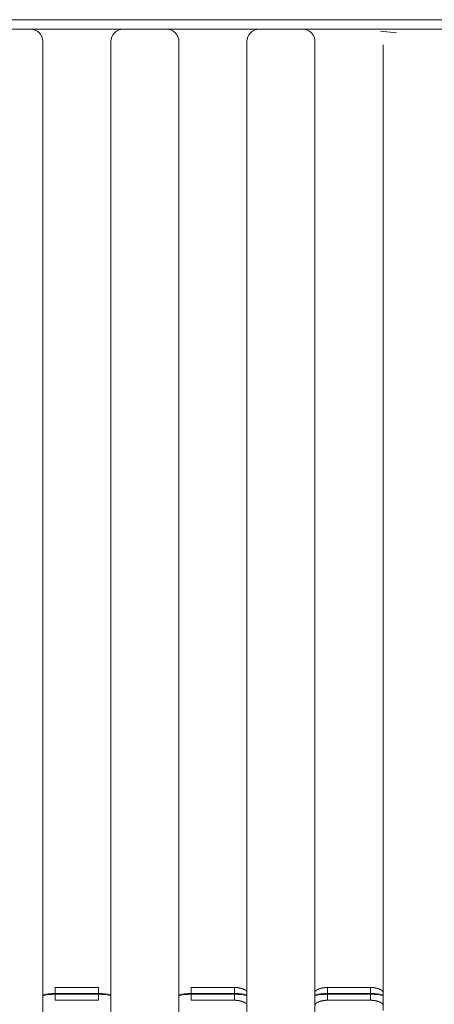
# Model space of a CAD drawing. Header units: millimetres. Extents: x 25069 to 61396, y 8621 to 21558.
# Tile 347 of 656: x 38328 to 38361, y 15900 to 15979. Entities that reach past the tile are written whole.
import ezdxf

# ---------------------------------------------------------------- set-up
doc = ezdxf.new("R2010")
doc.units = ezdxf.units.MM
doc.layers.add('10', color=7, linetype='Continuous')

msp = doc.modelspace()

# ---------------------------------------------------------------- linework, layer by layer
at = {"layer": '10', "color": 7, "linetype": 'Continuous', "lineweight": 18}
for p, q in [((38257.247, 15979.396), (38396.851, 15979.396)), ((38325.299, 15978.632), (38328.799, 15978.632)), ((38328.799, 15978.632), (38330.799, 15978.632)), ((38330.799, 15978.632), (38334.299, 15978.632)), ((38334.299, 15978.632), (38336.299, 15978.632)), ((38336.299, 15978.632), (38339.799, 15978.632)), ((38339.799, 15978.632), (38341.799, 15978.632)), ((38341.799, 15978.632), (38345.299, 15978.632)), ((38345.299, 15978.632), (38347.299, 15978.632)), ((38347.299, 15978.632), (38350.799, 15978.632)), ((38350.799, 15978.632), (38352.799, 15978.632)), ((38352.799, 15978.632), (38356.299, 15978.632)), ((38356.299, 15978.632), (38357.39, 15978.632)), ((38357.39, 15978.632), (38392.466, 15978.632)), ((38329.799, 15970.632), (38329.799, 15897.865)), ((38335.299, 15897.987), (38335.299, 15970.632)), ((38340.799, 15970.632), (38340.799, 15898.1)), ((38346.299, 15898.469), (38346.299, 15970.632)), ((38351.799, 15970.632), (38351.799, 15898.701)), ((38357.299, 15899.335), (38357.299, 15970.632)), ((38330.799, 15901.199), (38334.299, 15901.199)), ((38341.799, 15901.199), (38345.299, 15901.199)), ((38352.799, 15901.199), (38356.299, 15901.199)), ((38334.299, 15900.716), (38330.799, 15900.716)), ((38330.799, 15900.647), (38330.799, 15900.164)), ((38330.799, 15900.647), (38334.299, 15900.647)), ((38334.299, 15900.647), (38334.299, 15900.164)), ((38345.299, 15900.716), (38341.797, 15900.716)), ((38341.799, 15900.647), (38341.799, 15900.164)), ((38341.799, 15900.647), (38345.299, 15900.647)), ((38345.299, 15900.647), (38345.299, 15900.164)), ((38356.299, 15900.716), (38352.797, 15900.716)), ((38352.799, 15900.647), (38352.799, 15900.164)), ((38352.799, 15900.647), (38356.299, 15900.647)), ((38356.299, 15900.647), (38356.299, 15900.164)), ((38334.299, 15900.164), (38330.799, 15900.164)), ((38345.299, 15900.164), (38341.799, 15900.164)), ((38356.299, 15900.164), (38352.799, 15900.164))]:
    msp.add_line(p, q, dxfattribs=at)
at = {"layer": '10', "color": 7, "linetype": 'Continuous', "lineweight": 13}
for p, q in [((38330.799, 15978.632), (38334.299, 15978.632)), ((38341.799, 15978.632), (38345.299, 15978.632)), ((38352.799, 15978.632), (38356.299, 15978.632)), ((38358.396, 15978.342), (38357.098, 15978.477)), ((38329.799, 15900.8), (38329.799, 15977.632)), ((38335.299, 15977.632), (38335.299, 15900.8)), ((38340.799, 15900.8), (38340.799, 15977.632)), ((38346.299, 15977.632), (38346.299, 15900.8)), ((38351.799, 15900.8), (38351.799, 15977.632)), ((38357.299, 15977.374), (38357.299, 15900.8))]:
    msp.add_line(p, q, dxfattribs=at)
at = {"layer": '10', "color": 7, "linetype": 'Continuous', "lineweight": 18}
for centre, start, end in [((38328.799, 15977.632), 0, 90), ((38336.299, 15977.632), 90, 180), ((38339.799, 15977.632), 0, 90), ((38347.299, 15977.632), 90, 180), ((38350.799, 15977.632), 0, 90)]:
    msp.add_arc(centre, 1, start, end, dxfattribs=at)
for points, knots in [([(38329.799, 15977.632), (38329.799, 15977.632), (38329.799, 15977.621), (38329.799, 15977.592), (38329.799, 15977.586), (38329.799, 15977.572), (38329.799, 15977.548), (38329.799, 15977.519), (38329.799, 15977.452), (38329.799, 15977.34), (38329.799, 15977.187), (38329.799, 15977.055), (38329.799, 15977.009), (38329.799, 15976.934), (38329.799, 15976.909), (38329.799, 15976.857), (38329.799, 15976.831), (38329.799, 15976.695), (38329.799, 15976.46), (38329.799, 15976.189), (38329.799, 15975.899), (38329.799, 15975.746), (38329.799, 15975.419), (38329.799, 15975.249), (38329.799, 15974.896), (38329.799, 15974.53), (38329.799, 15974.138), (38329.799, 15973.885), (38329.799, 15973.834), (38329.799, 15973.732), (38329.799, 15973.68), (38329.799, 15973.523), (38329.799, 15973.418), (38329.799, 15973.101), (38329.799, 15972.671), (38329.799, 15972.229), (38329.799, 15971.893), (38329.799, 15971.78), (38329.799, 15971.61), (38329.799, 15971.553), (38329.799, 15971.438), (38329.799, 15971.381), (38329.799, 15971.094), (38329.799, 15970.863), (38329.799, 15970.632)], [0, 0, 0, 0, 0.0625, 0.0625, 0.078125, 0.078125, 0.09375, 0.125, 0.125, 0.1875, 0.25, 0.25, 0.28125, 0.28125, 0.296875, 0.296875, 0.3125, 0.3125, 0.375, 0.4375, 0.4375, 0.5, 0.5, 0.5625, 0.5625, 0.625, 0.6875, 0.6875, 0.703125, 0.703125, 0.71875, 0.71875, 0.75, 0.75, 0.8125, 0.875, 0.875, 0.90625, 0.90625, 0.921875, 0.921875, 0.9375, 0.9375, 1, 1, 1, 1]), ([(38335.299, 15970.632), (38335.299, 15970.864), (38335.299, 15971.095), (38335.299, 15971.383), (38335.299, 15971.44), (38335.299, 15971.555), (38335.299, 15971.727), (38335.299, 15971.896), (38335.299, 15972.233), (38335.299, 15972.676), (38335.299, 15973.107), (38335.299, 15973.425), (38335.299, 15973.53), (38335.299, 15973.687), (38335.299, 15973.739), (38335.299, 15973.842), (38335.299, 15973.893), (38335.299, 15974.146), (38335.299, 15974.342), (38335.299, 15974.721), (38335.299, 15974.904), (38335.299, 15975.256), (38335.299, 15975.426), (38335.299, 15975.752), (38335.299, 15975.906), (38335.299, 15976.195), (38335.299, 15976.466), (38335.299, 15976.7), (38335.299, 15976.835), (38335.299, 15976.861), (38335.299, 15976.913), (38335.299, 15976.938), (38335.299, 15977.012), (38335.299, 15977.058), (38335.299, 15977.189), (38335.299, 15977.342), (38335.299, 15977.453), (38335.299, 15977.519), (38335.299, 15977.539), (38335.299, 15977.564), (38335.299, 15977.572), (38335.299, 15977.586), (38335.299, 15977.593), (38335.299, 15977.621), (38335.299, 15977.632), (38335.299, 15977.632)], [0, 0, 0, 0, 0.062514, 0.062514, 0.078142, 0.078142, 0.09377, 0.125027, 0.125027, 0.187541, 0.250054, 0.250054, 0.281311, 0.281311, 0.29694, 0.29694, 0.312568, 0.312568, 0.375082, 0.375082, 0.437595, 0.437595, 0.500109, 0.500109, 0.562623, 0.562623, 0.625136, 0.68765, 0.68765, 0.703278, 0.703278, 0.718907, 0.718907, 0.750163, 0.750163, 0.812677, 0.875191, 0.875191, 0.906448, 0.906448, 0.922076, 0.922076, 0.937704, 0.937704, 1, 1, 1, 1]), ([(38340.799, 15977.632), (38340.799, 15977.632), (38340.799, 15977.621), (38340.799, 15977.593), (38340.799, 15977.586), (38340.799, 15977.572), (38340.799, 15977.549), (38340.799, 15977.52), (38340.799, 15977.454), (38340.799, 15977.344), (38340.799, 15977.191), (38340.799, 15977.061), (38340.799, 15977.015), (38340.799, 15976.941), (38340.799, 15976.916), (38340.799, 15976.865), (38340.799, 15976.838), (38340.799, 15976.704), (38340.799, 15976.471), (38340.799, 15976.201), (38340.799, 15975.912), (38340.799, 15975.759), (38340.799, 15975.433), (38340.799, 15975.264), (38340.799, 15974.911), (38340.799, 15974.728), (38340.799, 15974.349), (38340.799, 15974.153), (38340.799, 15973.9), (38340.799, 15973.849), (38340.799, 15973.746), (38340.799, 15973.693), (38340.799, 15973.537), (38340.799, 15973.431), (38340.799, 15973.113), (38340.799, 15972.682), (38340.799, 15972.237), (38340.799, 15971.9), (38340.799, 15971.786), (38340.799, 15971.615), (38340.799, 15971.557), (38340.799, 15971.442), (38340.799, 15971.385), (38340.799, 15971.096), (38340.799, 15970.864), (38340.799, 15970.632)], [0, 0, 0, 0, 0.0625, 0.0625, 0.078125, 0.078125, 0.09375, 0.125, 0.125, 0.1875, 0.25, 0.25, 0.28125, 0.28125, 0.296875, 0.296875, 0.3125, 0.3125, 0.375, 0.4375, 0.4375, 0.5, 0.5, 0.5625, 0.5625, 0.625, 0.625, 0.6875, 0.6875, 0.703125, 0.703125, 0.71875, 0.71875, 0.75, 0.75, 0.8125, 0.875, 0.875, 0.90625, 0.90625, 0.921875, 0.921875, 0.9375, 0.9375, 1, 1, 1, 1]), ([(38346.299, 15970.632), (38346.299, 15970.866), (38346.299, 15971.1), (38346.299, 15971.449), (38346.299, 15971.566), (38346.299, 15971.796), (38346.299, 15971.911), (38346.299, 15972.251), (38346.299, 15972.698), (38346.299, 15973.132), (38346.299, 15973.452), (38346.299, 15973.557), (38346.299, 15973.715), (38346.299, 15973.767), (38346.299, 15973.871), (38346.299, 15973.922), (38346.299, 15974.176), (38346.299, 15974.373), (38346.299, 15974.752), (38346.299, 15974.935), (38346.299, 15975.287), (38346.299, 15975.456), (38346.299, 15975.78), (38346.299, 15975.933), (38346.299, 15976.219), (38346.299, 15976.487), (38346.299, 15976.718), (38346.299, 15976.851), (38346.299, 15976.877), (38346.299, 15976.928), (38346.299, 15976.953), (38346.299, 15977.025), (38346.299, 15977.071), (38346.299, 15977.199), (38346.299, 15977.274), (38346.299, 15977.403), (38346.299, 15977.457), (38346.299, 15977.544), (38346.299, 15977.577), (38346.299, 15977.61), (38346.299, 15977.618), (38346.299, 15977.629), (38346.299, 15977.632), (38346.299, 15977.632)], [0, 0, 0, 0, 0.062518, 0.062518, 0.093776, 0.093776, 0.125035, 0.125035, 0.187553, 0.25007, 0.25007, 0.281329, 0.281329, 0.296958, 0.296958, 0.312588, 0.312588, 0.375105, 0.375105, 0.437623, 0.437623, 0.50014, 0.50014, 0.562658, 0.562658, 0.625175, 0.687693, 0.687693, 0.703322, 0.703322, 0.718951, 0.718951, 0.75021, 0.75021, 0.812728, 0.812728, 0.875245, 0.875245, 0.937763, 0.937763, 0.969021, 0.969021, 1, 1, 1, 1]), ([(38351.799, 15977.632), (38351.799, 15977.632), (38351.799, 15977.629), (38351.799, 15977.621), (38351.799, 15977.618), (38351.799, 15977.61), (38351.799, 15977.605), (38351.799, 15977.578), (38351.799, 15977.545), (38351.799, 15977.459), (38351.799, 15977.406), (38351.799, 15977.278), (38351.799, 15977.204), (38351.799, 15977.097), (38351.799, 15977.075), (38351.799, 15977.03), (38351.799, 15977.007), (38351.799, 15976.935), (38351.799, 15976.884), (38351.799, 15976.726), (38351.799, 15976.497), (38351.799, 15976.231), (38351.799, 15975.946), (38351.799, 15975.794), (38351.799, 15975.471), (38351.799, 15975.302), (38351.799, 15974.95), (38351.799, 15974.768), (38351.799, 15974.389), (38351.799, 15974.192), (38351.799, 15973.937), (38351.799, 15973.886), (38351.799, 15973.782), (38351.799, 15973.73), (38351.799, 15973.572), (38351.799, 15973.466), (38351.799, 15973.145), (38351.799, 15972.71), (38351.799, 15972.26), (38351.799, 15971.918), (38351.799, 15971.803), (38351.799, 15971.629), (38351.799, 15971.57), (38351.799, 15971.453), (38351.799, 15971.395), (38351.799, 15971.103), (38351.799, 15970.868), (38351.799, 15970.632)], [0, 0, 0, 0, 0.03125, 0.03125, 0.046875, 0.046875, 0.0625, 0.0625, 0.125, 0.125, 0.1875, 0.1875, 0.25, 0.25, 0.265625, 0.265625, 0.28125, 0.28125, 0.3125, 0.3125, 0.375, 0.4375, 0.4375, 0.5, 0.5, 0.5625, 0.5625, 0.625, 0.625, 0.6875, 0.6875, 0.703125, 0.703125, 0.71875, 0.71875, 0.75, 0.75, 0.8125, 0.875, 0.875, 0.90625, 0.90625, 0.921875, 0.921875, 0.9375, 0.9375, 1, 1, 1, 1]), ([(38357.299, 15970.632), (38357.299, 15970.681), (38357.299, 15970.73), (38357.299, 15970.828), (38357.299, 15970.975), (38357.299, 15971.121), (38357.299, 15971.411), (38357.299, 15971.795), (38357.299, 15972.361), (38357.299, 15972.732), (38357.299, 15972.962), (38357.299, 15973.008), (38357.299, 15973.099), (38357.299, 15973.235), (38357.299, 15973.369), (38357.299, 15973.632), (38357.299, 15973.976), (38357.299, 15974.466), (38357.299, 15974.776), (38357.299, 15975.078), (38357.299, 15975.223), (38357.299, 15975.501), (38357.299, 15975.767), (38357.299, 15976.01), (38357.299, 15976.184), (38357.299, 15976.24), (38357.299, 15976.35), (38357.299, 15976.404), (38357.299, 15976.559), (38357.299, 15976.656), (38357.299, 15976.835), (38357.299, 15977.001), (38357.299, 15977.209), (38357.299, 15977.322), (38357.299, 15977.372)], [0, 0, 0, 0, 0.015625, 0.015625, 0.03125, 0.0625, 0.0625, 0.125, 0.1875, 0.25, 0.25, 0.265625, 0.265625, 0.28125, 0.3125, 0.3125, 0.375, 0.4375, 0.5, 0.5, 0.5625, 0.5625, 0.625, 0.6875, 0.6875, 0.71875, 0.71875, 0.75, 0.75, 0.8125, 0.8125, 0.875, 0.9375, 1, 1, 1, 1]), ([(38341.799, 15901.199), (38341.799, 15901.038), (38341.799, 15900.877), (38341.799, 15900.716), (38341.799, 15900.716), (38341.799, 15900.716)], [0, 0, 0, 0, 0.999963, 0.999963, 1, 1, 1, 1]), ([(38345.299, 15901.199), (38345.304, 15901.199), (38345.314, 15901.199), (38345.329, 15901.199), (38345.344, 15901.199), (38345.36, 15901.199), (38345.375, 15901.198), (38345.391, 15901.198), (38345.407, 15901.197), (38345.423, 15901.196), (38345.439, 15901.195), (38345.455, 15901.193), (38345.471, 15901.192), (38345.488, 15901.191), (38345.504, 15901.189), (38345.521, 15901.187), (38345.538, 15901.185), (38345.555, 15901.183), (38345.572, 15901.181), (38345.588, 15901.178), (38345.606, 15901.176), (38345.623, 15901.173), (38345.64, 15901.17), (38345.657, 15901.167), (38345.674, 15901.164), (38345.691, 15901.161), (38345.709, 15901.157), (38345.726, 15901.154), (38345.743, 15901.15), (38345.76, 15901.146), (38345.778, 15901.142), (38345.795, 15901.138), (38345.812, 15901.133), (38345.829, 15901.129), (38345.846, 15901.124), (38345.863, 15901.12), (38345.88, 15901.115), (38345.896, 15901.11), (38345.913, 15901.104), (38345.929, 15901.099), (38345.945, 15901.093), (38345.961, 15901.088), (38345.977, 15901.082), (38345.993, 15901.076), (38346.009, 15901.07), (38346.024, 15901.064), (38346.039, 15901.057), (38346.054, 15901.051), (38346.068, 15901.044), (38346.082, 15901.037), (38346.096, 15901.03), (38346.11, 15901.023), (38346.123, 15901.016), (38346.136, 15901.009), (38346.149, 15901.001), (38346.161, 15900.993), (38346.173, 15900.985), (38346.184, 15900.977), (38346.195, 15900.969), (38346.206, 15900.961), (38346.216, 15900.952), (38346.225, 15900.944), (38346.234, 15900.935), (38346.243, 15900.926), (38346.251, 15900.917), (38346.258, 15900.908), (38346.265, 15900.899), (38346.271, 15900.889), (38346.277, 15900.88), (38346.282, 15900.87), (38346.287, 15900.86), (38346.29, 15900.85), (38346.294, 15900.84), (38346.296, 15900.829), (38346.298, 15900.819), (38346.299, 15900.808), (38346.299, 15900.801), (38346.299, 15900.797)], [0, 0, 0, 0, 0.009151, 0.018401, 0.027753, 0.037205, 0.046761, 0.056419, 0.066181, 0.076048, 0.08602, 0.096098, 0.106283, 0.116576, 0.126976, 0.137485, 0.148103, 0.158831, 0.16967, 0.180619, 0.19168, 0.202853, 0.214138, 0.225536, 0.237047, 0.248672, 0.260412, 0.272266, 0.284235, 0.29632, 0.30852, 0.320837, 0.333271, 0.345821, 0.358489, 0.371274, 0.384178, 0.3972, 0.41034, 0.4236, 0.436979, 0.450477, 0.464095, 0.477833, 0.491692, 0.505671, 0.519771, 0.533992, 0.548334, 0.562798, 0.577384, 0.592092, 0.606922, 0.621875, 0.63695, 0.652148, 0.667469, 0.682913, 0.698481, 0.714173, 0.729988, 0.745927, 0.761991, 0.778178, 0.794491, 0.810927, 0.827489, 0.844176, 0.860987, 0.877924, 0.894986, 0.912174, 0.929487, 0.946927, 0.964492, 0.982183, 1, 1, 1, 1]), ([(38351.799, 15900.797), (38351.799, 15900.799), (38351.799, 15900.804), (38351.8, 15900.81), (38351.8, 15900.816), (38351.801, 15900.822), (38351.802, 15900.828), (38351.803, 15900.834), (38351.805, 15900.839), (38351.806, 15900.845), (38351.808, 15900.851), (38351.81, 15900.857), (38351.813, 15900.862), (38351.815, 15900.868), (38351.818, 15900.874), (38351.821, 15900.879), (38351.824, 15900.885), (38351.828, 15900.89), (38351.831, 15900.896), (38351.835, 15900.901), (38351.839, 15900.906), (38351.843, 15900.911), (38351.847, 15900.917), (38351.852, 15900.922), (38351.856, 15900.927), (38351.861, 15900.932), (38351.866, 15900.937), (38351.871, 15900.942), (38351.876, 15900.947), (38351.882, 15900.952), (38351.887, 15900.957), (38351.893, 15900.961), (38351.899, 15900.966), (38351.905, 15900.971), (38351.911, 15900.975), (38351.918, 15900.98), (38351.924, 15900.984), (38351.931, 15900.989), (38351.938, 15900.993), (38351.945, 15900.998), (38351.952, 15901.002), (38351.959, 15901.006), (38351.966, 15901.011), (38351.973, 15901.015), (38351.981, 15901.019), (38351.988, 15901.023), (38351.996, 15901.027), (38352.004, 15901.031), (38352.012, 15901.035), (38352.02, 15901.039), (38352.028, 15901.043), (38352.036, 15901.047), (38352.044, 15901.051), (38352.053, 15901.054), (38352.061, 15901.058), (38352.07, 15901.062), (38352.078, 15901.065), (38352.087, 15901.069), (38352.096, 15901.072), (38352.105, 15901.076), (38352.113, 15901.079), (38352.122, 15901.083), (38352.131, 15901.086), (38352.141, 15901.089), (38352.15, 15901.092), (38352.159, 15901.096), (38352.168, 15901.099), (38352.177, 15901.102), (38352.187, 15901.105), (38352.196, 15901.108), (38352.206, 15901.111), (38352.215, 15901.113), (38352.225, 15901.116), (38352.234, 15901.119), (38352.244, 15901.122), (38352.253, 15901.125), (38352.263, 15901.127), (38352.273, 15901.13), (38352.282, 15901.132), (38352.292, 15901.135), (38352.302, 15901.137), (38352.311, 15901.14), (38352.321, 15901.142), (38352.331, 15901.144), (38352.341, 15901.147), (38352.35, 15901.149), (38352.36, 15901.151), (38352.37, 15901.153), (38352.38, 15901.155), (38352.39, 15901.157), (38352.399, 15901.159), (38352.409, 15901.161), (38352.419, 15901.163), (38352.429, 15901.165), (38352.439, 15901.167), (38352.448, 15901.168), (38352.458, 15901.17), (38352.468, 15901.172), (38352.478, 15901.173), (38352.487, 15901.175), (38352.497, 15901.176), (38352.507, 15901.178), (38352.516, 15901.179), (38352.526, 15901.181), (38352.536, 15901.182), (38352.545, 15901.183), (38352.555, 15901.184), (38352.564, 15901.186), (38352.574, 15901.187), (38352.583, 15901.188), (38352.593, 15901.189), (38352.602, 15901.19), (38352.612, 15901.191), (38352.621, 15901.192), (38352.63, 15901.192), (38352.64, 15901.193), (38352.649, 15901.194), (38352.658, 15901.195), (38352.667, 15901.195), (38352.676, 15901.196), (38352.685, 15901.196), (38352.694, 15901.197), (38352.703, 15901.197), (38352.712, 15901.198), (38352.721, 15901.198), (38352.73, 15901.198), (38352.739, 15901.199), (38352.748, 15901.199), (38352.756, 15901.199), (38352.765, 15901.199), (38352.774, 15901.199), (38352.782, 15901.199), (38352.791, 15901.199), (38352.796, 15901.199), (38352.799, 15901.199)], [0, 0, 0, 0, 0.010139, 0.020237, 0.030295, 0.040312, 0.050288, 0.060223, 0.070118, 0.079972, 0.089786, 0.099559, 0.109292, 0.118984, 0.128635, 0.138246, 0.147817, 0.157347, 0.166837, 0.176287, 0.185696, 0.195065, 0.204393, 0.213682, 0.22293, 0.232138, 0.241306, 0.250434, 0.259521, 0.268569, 0.277577, 0.286544, 0.295472, 0.304359, 0.313207, 0.322015, 0.330783, 0.339511, 0.3482, 0.356849, 0.365458, 0.374027, 0.382557, 0.391047, 0.399498, 0.407909, 0.416281, 0.424613, 0.432906, 0.44116, 0.449374, 0.457549, 0.465685, 0.473781, 0.481839, 0.489857, 0.497837, 0.505777, 0.513678, 0.521541, 0.529364, 0.537149, 0.544895, 0.552603, 0.560271, 0.567901, 0.575493, 0.583046, 0.59056, 0.598037, 0.605474, 0.612874, 0.620235, 0.627558, 0.634844, 0.642091, 0.6493, 0.656471, 0.663604, 0.670699, 0.677757, 0.684777, 0.691759, 0.698704, 0.705612, 0.712482, 0.719314, 0.72611, 0.732868, 0.739589, 0.746273, 0.752921, 0.759531, 0.766105, 0.772641, 0.779142, 0.785605, 0.792033, 0.798423, 0.804778, 0.811096, 0.817379, 0.823625, 0.829835, 0.83601, 0.842149, 0.848252, 0.85432, 0.860352, 0.866349, 0.872311, 0.878238, 0.88413, 0.889987, 0.895809, 0.901597, 0.90735, 0.913068, 0.918753, 0.924403, 0.930019, 0.935602, 0.941151, 0.946666, 0.952147, 0.957596, 0.963011, 0.968393, 0.973742, 0.979058, 0.984342, 0.989594, 0.994813, 1, 1, 1, 1]), ([(38352.799, 15901.199), (38352.799, 15901.038), (38352.799, 15900.877), (38352.799, 15900.716), (38352.799, 15900.716), (38352.799, 15900.716)], [0, 0, 0, 0, 0.999963, 0.999963, 1, 1, 1, 1]), ([(38356.299, 15901.199), (38356.304, 15901.199), (38356.314, 15901.199), (38356.329, 15901.199), (38356.344, 15901.199), (38356.36, 15901.199), (38356.375, 15901.198), (38356.391, 15901.198), (38356.407, 15901.197), (38356.423, 15901.196), (38356.439, 15901.195), (38356.455, 15901.193), (38356.471, 15901.192), (38356.488, 15901.191), (38356.504, 15901.189), (38356.521, 15901.187), (38356.538, 15901.185), (38356.555, 15901.183), (38356.572, 15901.181), (38356.588, 15901.178), (38356.606, 15901.176), (38356.623, 15901.173), (38356.64, 15901.17), (38356.657, 15901.167), (38356.674, 15901.164), (38356.691, 15901.161), (38356.709, 15901.157), (38356.726, 15901.154), (38356.743, 15901.15), (38356.76, 15901.146), (38356.778, 15901.142), (38356.795, 15901.138), (38356.812, 15901.133), (38356.829, 15901.129), (38356.846, 15901.124), (38356.863, 15901.12), (38356.88, 15901.115), (38356.896, 15901.11), (38356.913, 15901.104), (38356.929, 15901.099), (38356.945, 15901.093), (38356.961, 15901.088), (38356.977, 15901.082), (38356.993, 15901.076), (38357.009, 15901.07), (38357.024, 15901.064), (38357.039, 15901.057), (38357.054, 15901.051), (38357.068, 15901.044), (38357.082, 15901.037), (38357.096, 15901.03), (38357.11, 15901.023), (38357.123, 15901.016), (38357.136, 15901.009), (38357.149, 15901.001), (38357.161, 15900.993), (38357.173, 15900.985), (38357.184, 15900.977), (38357.195, 15900.969), (38357.206, 15900.961), (38357.216, 15900.952), (38357.225, 15900.944), (38357.234, 15900.935), (38357.243, 15900.926), (38357.251, 15900.917), (38357.258, 15900.908), (38357.265, 15900.899), (38357.271, 15900.889), (38357.277, 15900.88), (38357.282, 15900.87), (38357.287, 15900.86), (38357.29, 15900.85), (38357.294, 15900.84), (38357.296, 15900.829), (38357.298, 15900.819), (38357.299, 15900.808), (38357.299, 15900.801), (38357.299, 15900.797)], [0, 0, 0, 0, 0.009151, 0.018401, 0.027753, 0.037205, 0.046761, 0.056419, 0.066181, 0.076048, 0.08602, 0.096098, 0.106283, 0.116576, 0.126976, 0.137485, 0.148103, 0.158831, 0.16967, 0.180619, 0.19168, 0.202853, 0.214138, 0.225536, 0.237047, 0.248672, 0.260412, 0.272266, 0.284235, 0.29632, 0.30852, 0.320837, 0.333271, 0.345821, 0.358489, 0.371274, 0.384178, 0.3972, 0.41034, 0.4236, 0.436979, 0.450477, 0.464095, 0.477833, 0.491692, 0.505671, 0.519771, 0.533992, 0.548334, 0.562798, 0.577384, 0.592092, 0.606922, 0.621875, 0.63695, 0.652148, 0.667469, 0.682913, 0.698481, 0.714173, 0.729988, 0.745927, 0.761991, 0.778178, 0.794491, 0.810927, 0.827489, 0.844176, 0.860987, 0.877924, 0.894986, 0.912174, 0.929487, 0.946927, 0.964492, 0.982183, 1, 1, 1, 1]), ([(38346.299, 15899.762), (38346.299, 15899.766), (38346.299, 15899.773), (38346.298, 15899.784), (38346.296, 15899.794), (38346.294, 15899.804), (38346.29, 15899.815), (38346.287, 15899.825), (38346.282, 15899.835), (38346.277, 15899.844), (38346.271, 15899.854), (38346.265, 15899.863), (38346.258, 15899.873), (38346.251, 15899.882), (38346.243, 15899.891), (38346.234, 15899.9), (38346.225, 15899.909), (38346.216, 15899.917), (38346.206, 15899.926), (38346.195, 15899.934), (38346.184, 15899.942), (38346.173, 15899.95), (38346.161, 15899.958), (38346.149, 15899.966), (38346.136, 15899.973), (38346.123, 15899.981), (38346.11, 15899.988), (38346.096, 15899.995), (38346.082, 15900.002), (38346.068, 15900.009), (38346.054, 15900.016), (38346.039, 15900.022), (38346.024, 15900.028), (38346.009, 15900.035), (38345.993, 15900.041), (38345.977, 15900.047), (38345.961, 15900.053), (38345.945, 15900.058), (38345.929, 15900.064), (38345.913, 15900.069), (38345.896, 15900.074), (38345.88, 15900.079), (38345.863, 15900.084), (38345.846, 15900.089), (38345.829, 15900.094), (38345.812, 15900.098), (38345.795, 15900.102), (38345.778, 15900.107), (38345.76, 15900.111), (38345.743, 15900.115), (38345.726, 15900.118), (38345.709, 15900.122), (38345.691, 15900.125), (38345.674, 15900.129), (38345.657, 15900.132), (38345.64, 15900.135), (38345.623, 15900.138), (38345.606, 15900.14), (38345.588, 15900.143), (38345.572, 15900.145), (38345.555, 15900.148), (38345.538, 15900.15), (38345.521, 15900.152), (38345.504, 15900.154), (38345.488, 15900.155), (38345.471, 15900.157), (38345.455, 15900.158), (38345.439, 15900.159), (38345.423, 15900.161), (38345.407, 15900.161), (38345.391, 15900.162), (38345.375, 15900.163), (38345.36, 15900.163), (38345.344, 15900.164), (38345.329, 15900.164), (38345.314, 15900.164), (38345.304, 15900.164), (38345.299, 15900.164)], [0, 0, 0, 0, 0.017817, 0.035508, 0.053073, 0.070513, 0.087826, 0.105014, 0.122076, 0.139013, 0.155824, 0.172511, 0.189073, 0.205509, 0.221822, 0.238009, 0.254073, 0.270012, 0.285827, 0.301519, 0.317087, 0.332531, 0.347852, 0.36305, 0.378125, 0.393078, 0.407908, 0.422616, 0.437202, 0.451666, 0.466008, 0.480229, 0.494329, 0.508308, 0.522167, 0.535905, 0.549523, 0.563021, 0.5764, 0.58966, 0.6028, 0.615822, 0.628726, 0.641511, 0.654179, 0.666729, 0.679163, 0.69148, 0.70368, 0.715765, 0.727734, 0.739588, 0.751328, 0.762953, 0.774464, 0.785862, 0.797147, 0.80832, 0.819381, 0.83033, 0.841169, 0.851897, 0.862515, 0.873024, 0.883424, 0.893717, 0.903902, 0.91398, 0.923952, 0.933819, 0.943581, 0.953239, 0.962795, 0.972247, 0.981599, 0.990849, 1, 1, 1, 1]), ([(38352.799, 15900.164), (38352.796, 15900.164), (38352.791, 15900.164), (38352.782, 15900.164), (38352.774, 15900.164), (38352.765, 15900.164), (38352.756, 15900.164), (38352.748, 15900.164), (38352.739, 15900.163), (38352.73, 15900.163), (38352.721, 15900.163), (38352.712, 15900.163), (38352.703, 15900.162), (38352.694, 15900.162), (38352.685, 15900.161), (38352.676, 15900.161), (38352.667, 15900.16), (38352.658, 15900.159), (38352.649, 15900.159), (38352.64, 15900.158), (38352.63, 15900.157), (38352.621, 15900.156), (38352.612, 15900.155), (38352.602, 15900.154), (38352.593, 15900.153), (38352.583, 15900.152), (38352.574, 15900.151), (38352.564, 15900.15), (38352.555, 15900.149), (38352.545, 15900.148), (38352.536, 15900.147), (38352.526, 15900.145), (38352.516, 15900.144), (38352.507, 15900.143), (38352.497, 15900.141), (38352.487, 15900.14), (38352.478, 15900.138), (38352.468, 15900.136), (38352.458, 15900.135), (38352.448, 15900.133), (38352.439, 15900.131), (38352.429, 15900.13), (38352.419, 15900.128), (38352.409, 15900.126), (38352.399, 15900.124), (38352.39, 15900.122), (38352.38, 15900.12), (38352.37, 15900.118), (38352.36, 15900.116), (38352.35, 15900.114), (38352.341, 15900.111), (38352.331, 15900.109), (38352.321, 15900.107), (38352.311, 15900.104), (38352.302, 15900.102), (38352.292, 15900.1), (38352.282, 15900.097), (38352.273, 15900.094), (38352.263, 15900.092), (38352.253, 15900.089), (38352.244, 15900.087), (38352.234, 15900.084), (38352.225, 15900.081), (38352.215, 15900.078), (38352.206, 15900.075), (38352.196, 15900.072), (38352.187, 15900.069), (38352.177, 15900.066), (38352.168, 15900.063), (38352.159, 15900.06), (38352.15, 15900.057), (38352.141, 15900.054), (38352.131, 15900.051), (38352.122, 15900.047), (38352.113, 15900.044), (38352.105, 15900.041), (38352.096, 15900.037), (38352.087, 15900.034), (38352.078, 15900.03), (38352.07, 15900.026), (38352.061, 15900.023), (38352.053, 15900.019), (38352.044, 15900.015), (38352.036, 15900.012), (38352.028, 15900.008), (38352.02, 15900.004), (38352.012, 15900), (38352.004, 15899.996), (38351.996, 15899.992), (38351.988, 15899.988), (38351.981, 15899.984), (38351.973, 15899.98), (38351.966, 15899.975), (38351.959, 15899.971), (38351.952, 15899.967), (38351.945, 15899.963), (38351.938, 15899.958), (38351.931, 15899.954), (38351.924, 15899.949), (38351.918, 15899.945), (38351.911, 15899.94), (38351.905, 15899.935), (38351.899, 15899.931), (38351.893, 15899.926), (38351.887, 15899.921), (38351.882, 15899.916), (38351.876, 15899.912), (38351.871, 15899.907), (38351.866, 15899.902), (38351.861, 15899.897), (38351.856, 15899.892), (38351.852, 15899.886), (38351.847, 15899.881), (38351.843, 15899.876), (38351.839, 15899.871), (38351.835, 15899.866), (38351.831, 15899.86), (38351.828, 15899.855), (38351.824, 15899.849), (38351.821, 15899.844), (38351.818, 15899.838), (38351.815, 15899.833), (38351.813, 15899.827), (38351.81, 15899.821), (38351.808, 15899.816), (38351.806, 15899.81), (38351.805, 15899.804), (38351.803, 15899.798), (38351.802, 15899.792), (38351.801, 15899.786), (38351.8, 15899.78), (38351.8, 15899.774), (38351.799, 15899.768), (38351.799, 15899.764), (38351.799, 15899.762)], [0, 0, 0, 0, 0.005187, 0.010406, 0.015658, 0.020942, 0.026258, 0.031607, 0.036989, 0.042404, 0.047853, 0.053334, 0.058849, 0.064398, 0.069981, 0.075597, 0.081247, 0.086932, 0.09265, 0.098403, 0.104191, 0.110013, 0.11587, 0.121762, 0.127689, 0.133651, 0.139648, 0.14568, 0.151748, 0.157851, 0.16399, 0.170165, 0.176375, 0.182621, 0.188904, 0.195222, 0.201577, 0.207967, 0.214395, 0.220858, 0.227359, 0.233895, 0.240469, 0.247079, 0.253727, 0.260411, 0.267132, 0.27389, 0.280686, 0.287518, 0.294388, 0.301296, 0.308241, 0.315223, 0.322243, 0.329301, 0.336396, 0.343529, 0.3507, 0.357909, 0.365156, 0.372442, 0.379765, 0.387126, 0.394526, 0.401963, 0.40944, 0.416954, 0.424507, 0.432099, 0.439729, 0.447397, 0.455105, 0.462851, 0.470636, 0.478459, 0.486322, 0.494223, 0.502163, 0.510143, 0.518161, 0.526219, 0.534315, 0.542451, 0.550626, 0.55884, 0.567094, 0.575387, 0.583719, 0.592091, 0.600502, 0.608953, 0.617443, 0.625973, 0.634542, 0.643151, 0.6518, 0.660489, 0.669217, 0.677985, 0.686793, 0.695641, 0.704528, 0.713456, 0.722423, 0.731431, 0.740479, 0.749566, 0.758694, 0.767862, 0.77707, 0.786318, 0.795607, 0.804935, 0.814304, 0.823713, 0.833163, 0.842653, 0.852183, 0.861754, 0.871365, 0.881016, 0.890708, 0.900441, 0.910214, 0.920028, 0.929882, 0.939777, 0.949712, 0.959688, 0.969705, 0.979763, 0.989861, 1, 1, 1, 1]), ([(38357.299, 15899.762), (38357.299, 15899.766), (38357.299, 15899.773), (38357.298, 15899.784), (38357.296, 15899.794), (38357.294, 15899.804), (38357.29, 15899.815), (38357.287, 15899.825), (38357.282, 15899.835), (38357.277, 15899.844), (38357.271, 15899.854), (38357.265, 15899.863), (38357.258, 15899.873), (38357.251, 15899.882), (38357.243, 15899.891), (38357.234, 15899.9), (38357.225, 15899.909), (38357.216, 15899.917), (38357.206, 15899.926), (38357.195, 15899.934), (38357.184, 15899.942), (38357.173, 15899.95), (38357.161, 15899.958), (38357.149, 15899.966), (38357.136, 15899.973), (38357.123, 15899.981), (38357.11, 15899.988), (38357.096, 15899.995), (38357.082, 15900.002), (38357.068, 15900.009), (38357.054, 15900.016), (38357.039, 15900.022), (38357.024, 15900.028), (38357.009, 15900.035), (38356.993, 15900.041), (38356.977, 15900.047), (38356.961, 15900.053), (38356.945, 15900.058), (38356.929, 15900.064), (38356.913, 15900.069), (38356.896, 15900.074), (38356.88, 15900.079), (38356.863, 15900.084), (38356.846, 15900.089), (38356.829, 15900.094), (38356.812, 15900.098), (38356.795, 15900.102), (38356.778, 15900.107), (38356.76, 15900.111), (38356.743, 15900.115), (38356.726, 15900.118), (38356.709, 15900.122), (38356.691, 15900.125), (38356.674, 15900.129), (38356.657, 15900.132), (38356.64, 15900.135), (38356.623, 15900.138), (38356.606, 15900.14), (38356.588, 15900.143), (38356.572, 15900.145), (38356.555, 15900.148), (38356.538, 15900.15), (38356.521, 15900.152), (38356.504, 15900.154), (38356.488, 15900.155), (38356.471, 15900.157), (38356.455, 15900.158), (38356.439, 15900.159), (38356.423, 15900.161), (38356.407, 15900.161), (38356.391, 15900.162), (38356.375, 15900.163), (38356.36, 15900.163), (38356.344, 15900.164), (38356.329, 15900.164), (38356.314, 15900.164), (38356.304, 15900.164), (38356.299, 15900.164)], [0, 0, 0, 0, 0.017817, 0.035508, 0.053073, 0.070513, 0.087826, 0.105014, 0.122076, 0.139013, 0.155824, 0.172511, 0.189073, 0.205509, 0.221822, 0.238009, 0.254073, 0.270012, 0.285827, 0.301519, 0.317087, 0.332531, 0.347852, 0.36305, 0.378125, 0.393078, 0.407908, 0.422616, 0.437202, 0.451666, 0.466008, 0.480229, 0.494329, 0.508308, 0.522167, 0.535905, 0.549523, 0.563021, 0.5764, 0.58966, 0.6028, 0.615822, 0.628726, 0.641511, 0.654179, 0.666729, 0.679163, 0.69148, 0.70368, 0.715765, 0.727734, 0.739588, 0.751328, 0.762953, 0.774464, 0.785862, 0.797147, 0.80832, 0.819381, 0.83033, 0.841169, 0.851897, 0.862515, 0.873024, 0.883424, 0.893717, 0.903902, 0.91398, 0.923952, 0.933819, 0.943581, 0.953239, 0.962795, 0.972247, 0.981599, 0.990849, 1, 1, 1, 1])]:
    msp.add_open_spline(points, degree=3, knots=knots, dxfattribs=at)
for points, degree in [([(38330.799, 15901.199), (38330.799, 15901.038), (38330.799, 15900.877), (38330.799, 15900.716)], 3), ([(38334.299, 15901.199), (38334.299, 15900.716)], 1), ([(38345.299, 15901.199), (38345.299, 15900.716)], 1), ([(38356.299, 15901.199), (38356.299, 15900.716)], 1), ([(38329.784, 15900.54), (38330.057, 15900.608), (38330.419, 15900.65), (38330.799, 15900.647)], 3), ([(38330.799, 15900.716), (38330.42, 15900.719), (38330.059, 15900.677), (38329.786, 15900.61)], 3), ([(38335.312, 15900.61), (38335.039, 15900.677), (38334.678, 15900.719), (38334.299, 15900.716)], 3), ([(38334.299, 15900.647), (38334.678, 15900.65), (38335.038, 15900.608), (38335.31, 15900.541)], 3), ([(38340.784, 15900.54), (38341.057, 15900.608), (38341.419, 15900.65), (38341.799, 15900.647)], 3), ([(38341.797, 15900.716), (38341.418, 15900.719), (38341.058, 15900.677), (38340.786, 15900.61)], 3), ([(38346.312, 15900.61), (38346.039, 15900.677), (38345.678, 15900.719), (38345.299, 15900.716)], 3), ([(38345.299, 15900.647), (38345.678, 15900.65), (38346.038, 15900.608), (38346.31, 15900.541)], 3), ([(38351.784, 15900.54), (38352.057, 15900.608), (38352.419, 15900.65), (38352.799, 15900.647)], 3), ([(38352.797, 15900.716), (38352.418, 15900.719), (38352.058, 15900.677), (38351.786, 15900.61)], 3), ([(38357.312, 15900.61), (38357.039, 15900.677), (38356.678, 15900.719), (38356.299, 15900.716)], 3), ([(38356.299, 15900.647), (38356.678, 15900.65), (38357.038, 15900.608), (38357.31, 15900.541)], 3)]:
    msp.add_open_spline(points, degree=degree, dxfattribs=at)

doc.saveas('drawing.dxf')
